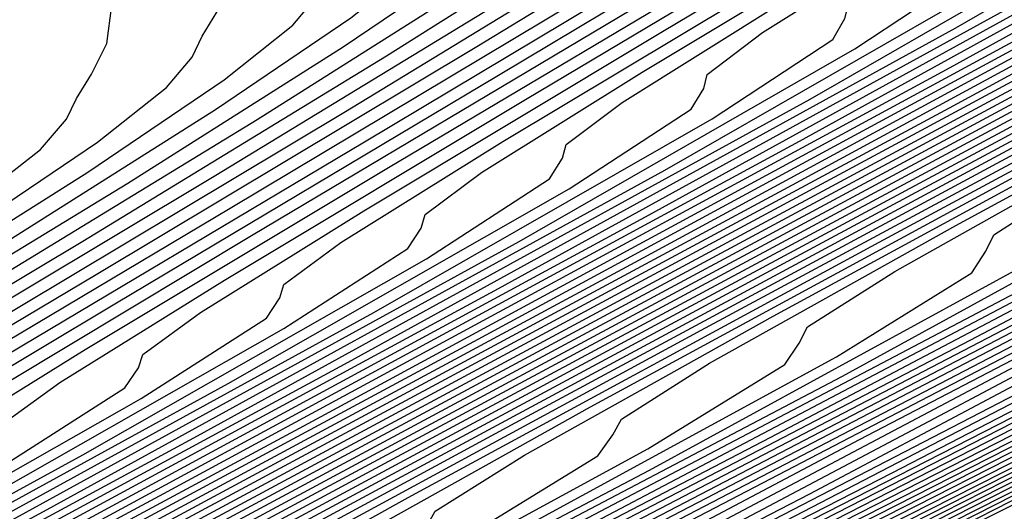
# Model space of a CAD drawing. Extents: x 3249832 to 3255657, y 13789405 to 13793316.
# Tile 486 of 656: x 3254732.31 to 3254736.03, y 13790598.88 to 13790600.74. Entities that reach past the tile are written whole.
import ezdxf

# ---------------------------------------------------------------- set-up
doc = ezdxf.new("R2010")
doc.units = 0
doc.header["$LTSCALE"] = 100
doc.header["$MEASUREMENT"] = 0
for name, color, linetype in [('GRATIO_CON', 10, 'CONTINUOUS'), ('GRATIO_ICON', 7, 'CONTINUOUS'), ('TARGETS_EAST', 7, 'CONTINUOUS')]:
    doc.layers.add(name, color=color, linetype=linetype)

# ---------------------------------------------------------------- blocks, each defined once
blk = doc.blocks.new('Gratio_032316_contours')
at = {"layer": 'GRATIO_CON', "color": 1, "linetype": 'Continuous', "flags": 128}
for points in [[(3254691.6363, 13790577.0429), (3254699.6748, 13790580.8937), (3254705.908, 13790583.8846), (3254710.2504, 13790585.9718), (3254712.9771, 13790587.2855), (3254714.5432, 13790588.0457), (3254716.1228, 13790588.834), (3254719.0698, 13790590.3223), (3254724.2982, 13790592.9624), (3254730.9614, 13790596.3272), (3254737.7729, 13790599.7696), (3254743.6357, 13790602.7387), (3254748.2126, 13790605.0675)], [(3254692.6536, 13790577.5487), (3254700.6506, 13790581.3793), (3254706.6756, 13790584.2697), (3254710.7238, 13790586.2153), (3254713.1846, 13790587.401), (3254714.5937, 13790588.0856), (3254716.0719, 13790588.8241), (3254718.8862, 13790590.2456), (3254723.8928, 13790592.7739), (3254730.3035, 13790596.0113), (3254736.9192, 13790599.355), (3254742.7064, 13790602.2861), (3254747.295, 13790604.6208)], [(3254685.2107, 13790574.0117), (3254693.671, 13790578.0546), (3254701.6264, 13790581.8648), (3254707.4431, 13790584.6548), (3254711.1972, 13790586.4588), (3254713.3921, 13790587.5165), (3254714.6442, 13790588.1255), (3254716.0209, 13790588.8142), (3254718.7026, 13790590.169), (3254723.4874, 13790592.5853), (3254729.6456, 13790595.6954), (3254736.0655, 13790598.9404), (3254741.777, 13790601.8334), (3254746.3775, 13790604.1742)], [(3254686.1555, 13790574.4828), (3254694.6884, 13790578.5604), (3254702.6022, 13790582.3504), (3254708.2106, 13790585.04), (3254711.6706, 13790586.7023), (3254713.5996, 13790587.6321), (3254714.6947, 13790588.1653), (3254715.97, 13790588.8042), (3254718.519, 13790590.0923), (3254723.082, 13790592.3968), (3254728.9877, 13790595.3795), (3254735.2118, 13790598.5259), (3254740.8477, 13790601.3808), (3254745.4599, 13790603.7275)], [(3254688.0451, 13790575.4249), (3254696.7231, 13790579.572), (3254704.5538, 13790583.3214), (3254709.7457, 13790585.8102), (3254712.6173, 13790587.189), (3254714.0145, 13790587.8622), (3254714.6772, 13790588.1834), (3254714.921, 13790588.3035), (3254714.9555, 13790588.3228), (3254715.0737, 13790588.3847), (3254715.9023, 13790588.8045), (3254718.1514, 13790589.9405), (3254722.271, 13790592.0202), (3254727.6719, 13790594.7478), (3254733.5044, 13790597.6967), (3254738.989, 13790600.4756), (3254743.6248, 13790602.8341), (3254746.9805, 13790604.5574)], [(3254688.9898, 13790575.8959), (3254697.7405, 13790580.0778), (3254705.5297, 13790583.8072), (3254710.5133, 13790586.1957), (3254713.0907, 13790587.4331), (3254714.222, 13790587.9784), (3254714.7343, 13790588.2272), (3254714.9226, 13790588.3206), (3254714.9492, 13790588.336), (3254715.0608, 13790588.3945), (3254715.8434, 13790588.791), (3254717.9677, 13790589.864), (3254721.8656, 13790591.8317), (3254727.0139, 13790594.4319), (3254732.6507, 13790597.2821), (3254738.0597, 13790600.0229), (3254742.7072, 13790602.3875), (3254746.1055, 13790604.1319)], [(3254689.9346, 13790576.367), (3254698.7579, 13790580.5836), (3254706.5055, 13790584.2927), (3254711.2809, 13790586.5807), (3254713.5641, 13790587.6764), (3254714.4295, 13790588.0938), (3254714.7913, 13790588.2703), (3254714.9242, 13790588.3372), (3254714.9428, 13790588.3489), (3254715.0479, 13790588.4041), (3254715.7845, 13790588.7774), (3254717.7841, 13790589.7874), (3254721.4602, 13790591.6432), (3254726.356, 13790594.116), (3254731.797, 13790596.8675), (3254737.1303, 13790599.5703), (3254741.7897, 13790601.9408), (3254745.2304, 13790603.7063)], [(3254690.8794, 13790576.838), (3254699.7752, 13790581.0894), (3254707.4813, 13790584.7781), (3254712.0484, 13790586.9658), (3254714.0375, 13790587.9198), (3254714.637, 13790588.2092), (3254714.8484, 13790588.3135), (3254714.9258, 13790588.3538), (3254714.9365, 13790588.3618), (3254715.0349, 13790588.4138), (3254715.7256, 13790588.7638), (3254717.6004, 13790589.7108), (3254721.0548, 13790591.4547), (3254725.6981, 13790593.8001), (3254730.9433, 13790596.4529), (3254736.201, 13790599.1177), (3254740.8721, 13790601.4941), (3254744.3553, 13790603.2808), (3254746.3031, 13790604.3029)], [(3254692.4887, 13790577.6457), (3254701.3754, 13790581.893), (3254708.9279, 13790585.5089), (3254713.1479, 13790587.5316), (3254714.7022, 13790588.2788), (3254714.9237, 13790588.3879), (3254715.009, 13790588.4331), (3254715.6077, 13790588.7367), (3254717.2331, 13790589.5577), (3254720.2439, 13790591.0777), (3254724.3823, 13790593.1684), (3254729.2359, 13790595.6237), (3254734.3423, 13790598.2124), (3254739.037, 13790600.6008), (3254742.6052, 13790602.4297), (3254744.6092, 13790603.4787), (3254745.7211, 13790604.0829)], [(3254685.5623, 13790574.3682), (3254692.9579, 13790577.8894), (3254701.6558, 13790582.0461), (3254709.0481, 13790585.5838), (3254713.1792, 13790587.561), (3254714.7014, 13790588.2896), (3254714.9188, 13790588.3948), (3254714.9975, 13790588.4372), (3254715.5498, 13790588.7195), (3254717.0499, 13790589.4795), (3254719.8386, 13790590.8887), (3254723.7244, 13790592.8524), (3254728.3822, 13790595.2091), (3254733.413, 13790597.7598), (3254738.1195, 13790600.1541), (3254741.7301, 13790602.0041), (3254743.7623, 13790603.0666), (3254744.8898, 13790603.6778)], [(3254686.1924, 13790574.6882), (3254693.4274, 13790578.1329), (3254701.9363, 13790582.1993), (3254709.1682, 13790585.6599), (3254713.2098, 13790587.5938), (3254714.6992, 13790588.3063), (3254714.9121, 13790588.4088), (3254714.9844, 13790588.4475), (3254715.4908, 13790588.7062), (3254716.8662, 13790589.403), (3254719.4332, 13790590.7003), (3254723.0664, 13790592.5365), (3254727.5286, 13790594.7946), (3254732.4837, 13790597.3072), (3254737.2019, 13790599.7074), (3254740.855, 13790601.5786), (3254742.9154, 13790602.6545), (3254744.0584, 13790603.2727), (3254745.2603, 13790603.921)], [(3254686.8224, 13790575.0082), (3254693.8968, 13790578.3764), (3254702.2169, 13790582.3524), (3254709.2883, 13790585.736), (3254713.2404, 13790587.6267), (3254714.6969, 13790588.3229), (3254714.9054, 13790588.4228), (3254714.9712, 13790588.4578), (3254715.4318, 13790588.693), (3254716.6825, 13790589.3266), (3254719.0277, 13790590.5118), (3254722.4085, 13790592.2206), (3254726.6749, 13790594.38), (3254731.5543, 13790596.8545), (3254736.2844, 13790599.2608), (3254739.9799, 13790601.153), (3254742.0685, 13790602.2424), (3254743.2271, 13790602.8675), (3254744.4453, 13790603.5235), (3254746.4302, 13790604.5655)], [(3254688.0825, 13790575.6481), (3254694.8356, 13790578.8633), (3254702.778, 13790582.6587), (3254709.5285, 13790585.8883), (3254713.3016, 13790587.6925), (3254714.6925, 13790588.3563), (3254714.8919, 13790588.4508), (3254714.9449, 13790588.4784), (3254715.3138, 13790588.6665), (3254716.3151, 13790589.1737), (3254718.2169, 13790590.1349), (3254721.0927, 13790591.5889), (3254724.9675, 13790593.5508), (3254729.6956, 13790595.9493), (3254734.4493, 13790598.3674), (3254738.2298, 13790600.3019), (3254740.3746, 13790601.4183), (3254741.5643, 13790602.0572), (3254742.8154, 13790602.7285), (3254744.8542, 13790603.7972)], [(3254688.7126, 13790575.9681), (3254695.3051, 13790579.1068), (3254703.0585, 13790582.8118), (3254709.6486, 13790585.9644), (3254713.3321, 13790587.7254), (3254714.6902, 13790588.373), (3254714.8852, 13790588.4648), (3254714.9318, 13790588.4887), (3254715.2548, 13790588.6532), (3254716.1314, 13790589.0973), (3254717.8114, 13790589.9464), (3254720.4348, 13790591.273), (3254724.1138, 13790593.1362), (3254728.7663, 13790595.4966), (3254733.5317, 13790597.9207), (3254737.3547, 13790599.8764), (3254739.5277, 13790601.0062), (3254740.733, 13790601.6521), (3254742.0005, 13790602.331), (3254744.0662, 13790603.4131), (3254746.4898, 13790604.6831)], [(3254689.3426, 13790576.2881), (3254695.7745, 13790579.3503), (3254703.3391, 13790582.965), (3254709.7687, 13790586.0406), (3254713.3627, 13790587.7583), (3254714.688, 13790588.3896), (3254714.8784, 13790588.4788), (3254714.9186, 13790588.4989), (3254715.1958, 13790588.64), (3254715.9477, 13790589.0209), (3254717.406, 13790589.758), (3254719.7768, 13790590.9571), (3254723.2601, 13790592.7216), (3254727.837, 13790595.044), (3254732.6141, 13790597.4741), (3254736.4797, 13790599.4508), (3254738.6808, 13790600.5941), (3254739.9016, 13790601.247), (3254741.1856, 13790601.9335), (3254743.2781, 13790603.029), (3254745.7336, 13790604.3149)], [(3254689.9727, 13790576.6081), (3254696.2439, 13790579.5938), (3254703.6196, 13790583.1181), (3254709.8888, 13790586.1167), (3254713.3933, 13790587.7912), (3254714.6858, 13790588.4063), (3254714.8717, 13790588.4927), (3254714.9055, 13790588.5092), (3254715.1367, 13790588.6267), (3254715.764, 13790588.9444), (3254717.0006, 13790589.5695), (3254719.1189, 13790590.6412), (3254722.4064, 13790592.307), (3254726.9076, 13790594.5914), (3254731.6966, 13790597.0274), (3254735.6046, 13790599.0253), (3254737.8339, 13790600.182), (3254739.0703, 13790600.8418), (3254740.3706, 13790601.5359), (3254742.4901, 13790602.6448), (3254744.9774, 13790603.9467)], [(3254691.2328, 13790577.248), (3254697.1828, 13790580.0808), (3254704.1807, 13790583.4244), (3254710.129, 13790586.269), (3254713.4545, 13790587.8569), (3254714.6813, 13790588.4397), (3254714.8582, 13790588.5207), (3254714.8792, 13790588.5298), (3254715.0187, 13790588.6002), (3254715.3966, 13790588.7916), (3254716.1897, 13790589.1926), (3254717.8031, 13790590.0095), (3254720.699, 13790591.4778), (3254725.0489, 13790593.6861), (3254729.8615, 13790596.1341), (3254733.8544, 13790598.1742), (3254736.14, 13790599.3578), (3254737.4076, 13790600.0316), (3254738.7408, 13790600.7409), (3254740.9141, 13790601.8765), (3254743.4649, 13790603.2103), (3254745.6215, 13790604.3595)], [(3254724.1196, 13790593.2335), (3254728.9439, 13790595.6874), (3254732.9794, 13790597.7486), (3254735.2931, 13790598.9457), (3254736.5762, 13790599.6264), (3254737.9258, 13790600.3434), (3254740.1261, 13790601.4924), (3254742.7087, 13790602.8421), (3254744.8926, 13790604.0046)], [(3254723.1903, 13790592.7809), (3254728.0264, 13790595.2407), (3254732.1043, 13790597.3231), (3254734.4462, 13790598.5336), (3254735.7448, 13790599.2213), (3254737.1109, 13790599.9459), (3254739.3381, 13790601.1082), (3254741.9525, 13790602.4739), (3254744.1637, 13790603.6497), (3254745.3795, 13790604.3396)], [(3254690.0632, 13790576.7709), (3254693.123, 13790578.2079), (3254698.591, 13790580.8113), (3254705.0221, 13790583.884), (3254710.4885, 13790586.4982), (3254713.5444, 13790587.9574), (3254714.6719, 13790588.4924), (3254714.8349, 13790588.5658), (3254714.9582, 13790588.6248), (3254715.8092, 13790589.0544), (3254718.1159, 13790590.2241), (3254722.2424, 13790592.3192), (3254727.097, 13790594.7881), (3254731.2239, 13790596.8948), (3254733.5977, 13790598.1207), (3254734.9133, 13790598.8161), (3254736.296, 13790599.5483), (3254738.55, 13790600.7241), (3254741.1963, 13790602.1057), (3254743.4348, 13790603.2948), (3254744.6662, 13790603.9913), (3254745.0955, 13790604.2901)], [(3254726.0488, 13790594.2943), (3254729.8279, 13790596.2235), (3254732.0087, 13790597.3498), (3254733.2637, 13790598.0124), (3254734.6661, 13790598.7533), (3254736.974, 13790599.9558), (3254739.6839, 13790601.3694), (3254741.9769, 13790602.585), (3254743.2398, 13790603.2949), (3254743.6817, 13790603.5966), (3254743.7175, 13790603.689), (3254743.7354, 13790603.7605), (3254744.0182, 13790603.959), (3254744.8221, 13790604.4219)], [(3254725.5247, 13790594.0474), (3254729.1299, 13790595.8879), (3254731.2143, 13790596.9644), (3254732.4389, 13790597.6106), (3254733.8512, 13790598.3558), (3254736.186, 13790599.5716), (3254738.9277, 13790601.0012), (3254741.248, 13790602.23), (3254742.5266, 13790602.9467), (3254742.9749, 13790603.2499), (3254743.0122, 13790603.3413), (3254743.0312, 13790603.4119), (3254743.3179, 13790603.6114), (3254744.1316, 13790604.0787), (3254745.6476, 13790604.909)], [(3254725.0006, 13790593.8006), (3254728.4319, 13790595.5522), (3254730.4198, 13790596.5789), (3254731.6141, 13790597.2088), (3254733.0362, 13790597.9583), (3254735.398, 13790599.1875), (3254738.1715, 13790600.633), (3254740.5191, 13790601.8751), (3254741.8134, 13790602.5984), (3254742.268, 13790602.9031), (3254742.3069, 13790602.9935), (3254742.327, 13790603.0633), (3254742.6177, 13790603.2637), (3254743.4411, 13790603.7356), (3254744.9748, 13790604.5749)], [(3254724.4765, 13790593.5537), (3254727.7338, 13790595.2166), (3254729.6254, 13790596.1934), (3254730.7893, 13790596.807), (3254732.2213, 13790597.5607), (3254734.6099, 13790598.8034), (3254737.4153, 13790600.2648), (3254739.7902, 13790601.5202), (3254741.1002, 13790602.2502), (3254741.5612, 13790602.5564), (3254741.6016, 13790602.6458), (3254741.6228, 13790602.7147), (3254741.9174, 13790602.9161), (3254742.7506, 13790603.3925), (3254744.302, 13790604.2409), (3254746.4073, 13790605.3777)], [(3254726.3378, 13790594.5453), (3254728.0364, 13790595.4225), (3254729.1397, 13790596.0034), (3254730.5914, 13790596.7657), (3254733.0339, 13790598.0351), (3254735.9029, 13790599.5284), (3254738.3324, 13790600.8104), (3254739.6738, 13790601.5537), (3254740.1474, 13790601.863), (3254740.191, 13790601.9504), (3254740.2145, 13790602.0175), (3254740.5169, 13790602.2209), (3254741.3696, 13790602.7062), (3254742.9564, 13790603.5729), (3254745.1093, 13790604.735)], [(3254725.6398, 13790594.2097), (3254727.242, 13790595.0371), (3254728.3149, 13790595.6016), (3254729.7765, 13790596.3682), (3254732.2459, 13790597.6509), (3254735.1467, 13790599.1602), (3254737.6035, 13790600.4555), (3254738.9606, 13790601.2055), (3254739.4406, 13790601.5162), (3254739.4857, 13790601.6027), (3254739.5103, 13790601.6689), (3254739.8166, 13790601.8732), (3254740.6791, 13790602.3631), (3254742.2835, 13790603.2388), (3254744.4603, 13790604.4136), (3254746.951, 13790605.7536)], [(3254726.4475, 13790594.6516), (3254727.4901, 13790595.1998), (3254728.9615, 13790595.9707), (3254731.4579, 13790597.2668), (3254734.3904, 13790598.792), (3254736.8745, 13790600.1006), (3254738.2473, 13790600.8573), (3254738.7337, 13790601.1695), (3254738.7804, 13790601.255), (3254738.8061, 13790601.3203), (3254739.1163, 13790601.5256), (3254739.9886, 13790602.0199), (3254741.6107, 13790602.9048), (3254743.8113, 13790604.0922), (3254746.3292, 13790605.4468)], [(3254726.6653, 13790594.798), (3254728.1466, 13790595.5731), (3254730.6698, 13790596.8826), (3254733.6342, 13790598.4238), (3254736.1456, 13790599.7456), (3254737.5341, 13790600.5091), (3254738.0268, 13790600.8228), (3254738.0751, 13790600.9073), (3254738.1019, 13790600.9716), (3254738.4161, 13790601.178), (3254739.2981, 13790601.6768), (3254740.9379, 13790602.5708), (3254743.1622, 13790603.7708), (3254745.7073, 13790605.14)], [(3254726.5167, 13790594.7781), (3254729.0938, 13790596.1143), (3254732.1218, 13790597.6874), (3254734.6878, 13790599.0358), (3254736.1077, 13790599.8126), (3254736.6131, 13790600.1293), (3254736.6645, 13790600.2119), (3254736.6935, 13790600.2744), (3254737.0155, 13790600.4827), (3254737.9171, 13790600.9906), (3254739.5923, 13790601.9027), (3254741.8642, 13790603.128), (3254744.4636, 13790604.5264), (3254747.1108, 13790605.9534)], [(3254725.7018, 13790594.3806), (3254728.3058, 13790595.7302), (3254731.3656, 13790597.3192), (3254733.9589, 13790598.6809), (3254735.3945, 13790599.4644), (3254735.9062, 13790599.7826), (3254735.9592, 13790599.8642), (3254735.9893, 13790599.9258), (3254736.3152, 13790600.1351), (3254737.2266, 13790600.6474), (3254738.9195, 13790601.5687), (3254741.2152, 13790602.8067), (3254743.8418, 13790604.2196), (3254746.5167, 13790605.6615)], [(3254724.8869, 13790593.9831), (3254727.5178, 13790595.346), (3254730.6094, 13790596.951), (3254733.23, 13790598.326), (3254734.6813, 13790599.1162), (3254735.1994, 13790599.4358), (3254735.2539, 13790599.5165), (3254735.2851, 13790599.5772), (3254735.615, 13790599.7875), (3254736.5361, 13790600.3043), (3254738.2467, 13790601.2347), (3254740.5662, 13790602.4853), (3254743.2199, 13790603.9128), (3254745.9225, 13790605.3696)], [(3254726.7297, 13790594.9619), (3254729.8532, 13790596.5828), (3254732.5011, 13790597.9711), (3254733.9681, 13790598.7679), (3254734.4925, 13790599.0891), (3254734.5486, 13790599.1688), (3254734.5809, 13790599.2286), (3254734.9147, 13790599.4398), (3254735.8456, 13790599.9612), (3254737.5738, 13790600.9006), (3254739.9172, 13790602.1639), (3254742.5981, 13790603.606), (3254745.3284, 13790605.0776)], [(3254725.1537, 13790594.1936), (3254728.3408, 13790595.8464), (3254731.0432, 13790597.2612), (3254732.5416, 13790598.0715), (3254733.0788, 13790598.3956), (3254733.138, 13790598.4734), (3254733.1725, 13790598.5314), (3254733.5142, 13790598.7446), (3254734.4647, 13790599.2749), (3254736.2282, 13790600.2326), (3254738.6192, 13790601.5211), (3254741.3544, 13790602.9924), (3254744.14, 13790604.4938), (3254746.6389, 13790605.8542)], [(3254724.3657, 13790593.8095), (3254727.5846, 13790595.4782), (3254730.3143, 13790596.9063), (3254731.8284, 13790597.7233), (3254732.3719, 13790598.0489), (3254732.4327, 13790598.1257), (3254732.4683, 13790598.1828), (3254732.8139, 13790598.397), (3254733.7742, 13790598.9318), (3254735.5554, 13790599.8985), (3254737.9702, 13790601.1997), (3254740.7326, 13790602.6856), (3254743.5459, 13790604.2018), (3254746.0696, 13790605.5755)], [(3254726.8284, 13790595.11), (3254729.5854, 13790596.5514), (3254731.1152, 13790597.375), (3254731.6651, 13790597.7022), (3254731.7274, 13790597.7779), (3254731.7641, 13790597.8342), (3254732.1136, 13790598.0493), (3254733.0837, 13790598.5886), (3254734.8826, 13790599.5645), (3254737.3212, 13790600.8783), (3254740.1107, 13790602.3788), (3254742.9517, 13790603.9099), (3254745.5004, 13790605.2968)], [(3254726.0722, 13790594.7418), (3254728.8565, 13790596.1965), (3254730.402, 13790597.0268), (3254730.9582, 13790597.3554), (3254731.0222, 13790597.4302), (3254731.0599, 13790597.4856), (3254731.4133, 13790597.7017), (3254732.3932, 13790598.2455), (3254734.2098, 13790599.2305), (3254736.6721, 13790600.557), (3254739.4889, 13790602.072), (3254742.3576, 13790603.618), (3254744.9312, 13790605.0181)], [(3254724.5597, 13790594.0055), (3254727.3987, 13790595.4866), (3254728.9756, 13790596.3303), (3254729.5445, 13790596.662), (3254729.6116, 13790596.7348), (3254729.6515, 13790596.7883), (3254730.0128, 13790597.0065), (3254731.0122, 13790597.5592), (3254732.8641, 13790598.5624), (3254735.3741, 13790599.9142), (3254738.2452, 13790601.4584), (3254741.1692, 13790603.0341), (3254743.7928, 13790604.4607), (3254745.7514, 13790605.5527)], [(3254726.6698, 13790595.1317), (3254728.2624, 13790595.9821), (3254728.8376, 13790596.3152), (3254728.9063, 13790596.3871), (3254728.9473, 13790596.4397), (3254729.3125, 13790596.6588), (3254730.3217, 13790597.2161), (3254732.1913, 13790598.2284), (3254734.7251, 13790599.5928), (3254737.6234, 13790601.1516), (3254740.5751, 13790602.7422), (3254743.2236, 13790604.1819), (3254745.201, 13790605.2835)], [(3254725.9781, 13790594.796), (3254727.5602, 13790595.6396), (3254728.1321, 13790595.9692), (3254728.201, 13790596.0394), (3254728.2432, 13790596.0911), (3254728.6123, 13790596.3112), (3254729.6312, 13790596.873), (3254731.5185, 13790597.8944), (3254734.0761, 13790599.2714), (3254737.0015, 13790600.8448), (3254739.9809, 13790602.4502), (3254742.6544, 13790603.9032), (3254744.6507, 13790605.0144), (3254745.719, 13790605.6546)], [(3254726.8879, 13790595.3125), (3254727.4304, 13790595.6251), (3254727.4957, 13790595.6917), (3254727.539, 13790595.7425), (3254727.912, 13790595.9636), (3254728.9407, 13790596.5299), (3254730.8457, 13790597.5603), (3254733.4271, 13790598.95), (3254736.3797, 13790600.538), (3254739.3867, 13790602.1583), (3254742.0852, 13790603.6245), (3254744.1004, 13790604.7453), (3254745.1792, 13790605.3901)], [(3254726.5114, 13790595.2683), (3254727.5597, 13790595.8436), (3254729.5001, 13790596.8923), (3254732.1291, 13790598.3073), (3254735.136, 13790599.9244), (3254738.1984, 13790601.5744), (3254740.9468, 13790603.0671), (3254742.9997, 13790604.207), (3254744.0997, 13790604.8611), (3254744.4835, 13790605.1454), (3254744.5116, 13790605.2382), (3254744.5122, 13790605.3046), (3254744.6836, 13790605.4556), (3254745.1918, 13790605.789)], [(3254726.8692, 13790595.5005), (3254728.8273, 13790596.5582), (3254731.4801, 13790597.9859), (3254734.5142, 13790599.6176), (3254737.6043, 13790601.2825), (3254740.3776, 13790602.7884), (3254742.4494, 13790603.9379), (3254743.5599, 13790604.5966), (3254743.948, 13790604.8818), (3254743.9772, 13790604.9739), (3254743.9785, 13790605.0395), (3254744.152, 13790605.1909), (3254744.6652, 13790605.5266), (3254745.6126, 13790606.1037)], [(3254726.1787, 13790595.1573), (3254728.1544, 13790596.2242), (3254730.8311, 13790597.6645), (3254733.8923, 13790599.3108), (3254737.0101, 13790600.9906), (3254739.8083, 13790602.5097), (3254741.8991, 13790603.6688), (3254743.0202, 13790604.3321), (3254743.4125, 13790604.6182), (3254743.4428, 13790604.7095), (3254743.4448, 13790604.7744), (3254743.6204, 13790604.9262), (3254744.1386, 13790605.2643), (3254745.0947, 13790605.8461)], [(3254725.4882, 13790594.8142), (3254727.4816, 13790595.8902), (3254730.1821, 13790597.3431), (3254733.2705, 13790599.004), (3254736.4159, 13790600.6987), (3254739.2391, 13790602.231), (3254741.3488, 13790603.3996), (3254742.4804, 13790604.0675), (3254742.877, 13790604.3547), (3254742.9084, 13790604.4452), (3254742.9111, 13790604.5093), (3254743.0888, 13790604.6615), (3254743.612, 13790605.0019), (3254744.5768, 13790605.5886), (3254745.7826, 13790606.31)], [(3254726.136, 13790595.2221), (3254728.884, 13790596.7003), (3254732.0268, 13790598.3905), (3254735.2276, 13790600.1148), (3254738.1007, 13790601.6735), (3254740.2481, 13790602.8614), (3254741.4009, 13790603.5385), (3254741.806, 13790603.8275), (3254741.8396, 13790603.9165), (3254741.8437, 13790603.9792), (3254742.0257, 13790604.132), (3254742.5588, 13790604.4772), (3254743.541, 13790605.0735), (3254744.7681, 13790605.8073)], [(3254725.4632, 13790594.8881), (3254728.235, 13790596.3789), (3254731.405, 13790598.0837), (3254734.6335, 13790599.8229), (3254737.5315, 13790601.3948), (3254739.6978, 13790602.5923), (3254740.8611, 13790603.274), (3254741.2705, 13790603.5639), (3254741.3051, 13790603.6521), (3254741.31, 13790603.7141), (3254741.4941, 13790603.8673), (3254742.0322, 13790604.2148), (3254743.023, 13790604.816), (3254744.2609, 13790605.556), (3254745.4639, 13790606.2766)], [(3254724.7904, 13790594.5541), (3254727.586, 13790596.0576), (3254730.7831, 13790597.7769), (3254734.0393, 13790599.5309), (3254736.9623, 13790601.1161), (3254739.1475, 13790602.3231), (3254740.3214, 13790603.0095), (3254740.735, 13790603.3004), (3254740.7707, 13790603.3878), (3254740.7763, 13790603.449), (3254740.9625, 13790603.6026), (3254741.5056, 13790603.9525), (3254742.5051, 13790604.5584), (3254743.7537, 13790605.3047), (3254744.967, 13790606.0314)], [(3254726.937, 13790595.7362), (3254730.1613, 13790597.4701), (3254733.4451, 13790599.239), (3254736.3931, 13790600.8374), (3254738.5972, 13790602.054), (3254739.7816, 13790602.745), (3254740.1996, 13790603.0368), (3254740.2363, 13790603.1234), (3254740.2426, 13790603.1839), (3254740.4309, 13790603.3379), (3254740.979, 13790603.6901), (3254741.9872, 13790604.3009), (3254743.2464, 13790605.0534), (3254744.4701, 13790605.7863), (3254745.4248, 13790606.3694)], [(3254725.639, 13790595.0934), (3254728.9176, 13790596.8565), (3254732.2568, 13790598.6551), (3254735.2547, 13790600.28), (3254737.4965, 13790601.5157), (3254738.7021, 13790602.216), (3254739.1286, 13790602.5096), (3254739.1675, 13790602.5947), (3254739.1753, 13790602.6537), (3254739.3678, 13790602.8085), (3254739.9258, 13790603.1654), (3254740.9514, 13790603.7858), (3254742.2319, 13790604.5507), (3254743.4762, 13790605.2959), (3254744.4471, 13790605.8888), (3254745.1243, 13790606.3232)], [(3254724.99, 13790594.772), (3254728.2958, 13790596.5497), (3254731.6627, 13790598.3632), (3254734.6855, 13790600.0013), (3254736.9462, 13790601.2466), (3254738.1623, 13790601.9514), (3254738.5931, 13790602.2461), (3254738.6331, 13790602.3303), (3254738.6416, 13790602.3886), (3254738.8362, 13790602.5437), (3254739.3992, 13790602.903), (3254740.4335, 13790603.5283), (3254741.7247, 13790604.2994), (3254742.9793, 13790605.0508), (3254743.9582, 13790605.6485), (3254744.6412, 13790606.0863), (3254745.0626, 13790606.3893)], [(3254724.341, 13790594.4506), (3254727.6739, 13790596.2429), (3254731.0685, 13790598.0713), (3254734.1162, 13790599.7226), (3254736.3959, 13790600.9775), (3254737.6226, 13790601.6869), (3254738.0576, 13790601.9825), (3254738.0987, 13790602.066), (3254738.1079, 13790602.1235), (3254738.3046, 13790602.279), (3254738.8726, 13790602.6406), (3254739.9155, 13790603.2707), (3254741.2175, 13790604.0481), (3254742.4824, 13790604.8056), (3254743.4694, 13790605.4082), (3254744.1581, 13790605.8493), (3254744.5832, 13790606.1542), (3254744.7888, 13790606.3504)], [(3254727.0521, 13790595.9361), (3254730.4743, 13790597.7793), (3254733.547, 13790599.4439), (3254735.8456, 13790600.7084), (3254737.0828, 13790601.4224), (3254737.5221, 13790601.7189), (3254737.5642, 13790601.8016), (3254737.5742, 13790601.8585), (3254737.773, 13790602.0143), (3254738.346, 13790602.3783)], [(3254725.8084, 13790595.3225), (3254729.286, 13790597.1955), (3254732.4086, 13790598.8864), (3254734.7449, 13790600.1701), (3254736.0033, 13790600.8934), (3254736.4511, 13790601.1918), (3254736.4954, 13790601.2729), (3254736.5068, 13790601.3283), (3254736.7099, 13790601.4849), (3254737.2928, 13790601.8536), (3254738.3618, 13790602.4981)], [(3254725.1866, 13790595.0157), (3254728.6918, 13790596.9035), (3254731.8394, 13790598.6077), (3254734.1946, 13790599.901), (3254735.4635, 13790600.6289), (3254735.9156, 13790600.9282), (3254735.961, 13790601.0086), (3254735.9731, 13790601.0632), (3254736.1783, 13790601.2202), (3254736.7662, 13790601.5912), (3254737.8439, 13790602.2406), (3254739.1885, 13790603.0428)], [(3254724.6294, 13790594.7436), (3254728.1169, 13790596.6219), (3254731.2726, 13790598.3303), (3254733.6443, 13790599.6319), (3254734.9238, 13790600.3644), (3254735.3801, 13790600.6646), (3254735.4266, 13790600.7442), (3254735.4394, 13790600.7981), (3254735.6467, 13790600.9555), (3254736.2396, 13790601.3288), (3254737.326, 13790601.983), (3254738.6813, 13790602.7915)], [(3254724.1231, 13790594.4989), (3254727.5569, 13790596.3484), (3254730.7077, 13790598.0539), (3254733.0939, 13790599.3627), (3254734.384, 13790600.0999), (3254734.8446, 13790600.4011), (3254734.8922, 13790600.4798), (3254734.9057, 13790600.533), (3254735.1151, 13790600.6907), (3254735.713, 13790601.0665), (3254736.808, 13790601.7255), (3254738.174, 13790602.5402)], [(3254726.4371, 13790595.8013), (3254729.5778, 13790597.5011), (3254731.9933, 13790598.8245), (3254733.3045, 13790599.5708), (3254733.7736, 13790599.8739), (3254733.8233, 13790599.9511), (3254733.8383, 13790600.0028), (3254734.052, 13790600.1613), (3254734.6598, 13790600.5418), (3254735.7722, 13790601.2104), (3254737.1595, 13790602.0375), (3254738.507, 13790602.8443)], [(3254725.8771, 13790595.5277), (3254729.0129, 13790597.2246), (3254731.443, 13790598.5553), (3254732.7647, 13790599.3063), (3254733.2382, 13790599.6103), (3254733.2889, 13790599.6868), (3254733.3046, 13790599.7378), (3254733.5204, 13790599.8966), (3254734.1332, 13790600.2794), (3254735.2543, 13790600.9529), (3254736.6523, 13790601.7862), (3254738.01, 13790602.5991), (3254739.0695, 13790603.2456)], [(3254725.3172, 13790595.2542), (3254728.4479, 13790596.9482), (3254730.8927, 13790598.2862), (3254732.225, 13790599.0418), (3254732.7027, 13790599.3468), (3254732.7545, 13790599.4224), (3254732.7709, 13790599.4727), (3254732.9888, 13790599.6319), (3254733.6066, 13790600.017), (3254734.7364, 13790600.6953), (3254736.1451, 13790601.5349), (3254737.5131, 13790602.3539), (3254738.5807, 13790603.0053)], [(3254724.7573, 13790594.9806), (3254727.883, 13790596.6718), (3254730.3423, 13790598.0171), (3254731.6852, 13790598.7773), (3254732.1672, 13790599.0832), (3254732.2201, 13790599.1581), (3254732.2372, 13790599.2076), (3254732.4572, 13790599.3672), (3254733.08, 13790599.7547), (3254734.2185, 13790600.4378), (3254735.6378, 13790601.2835), (3254737.0162, 13790602.1087), (3254738.0918, 13790602.765)], [(3254726.7531, 13790596.119), (3254729.2417, 13790597.4788), (3254730.6057, 13790598.2483), (3254731.0962, 13790598.5561), (3254731.1513, 13790598.6294), (3254731.1699, 13790598.6774), (3254731.3941, 13790598.8377), (3254732.0268, 13790599.2299), (3254733.1826, 13790599.9227), (3254734.6233, 13790600.7809), (3254736.0223, 13790601.6184), (3254737.1141, 13790602.2844), (3254737.8772, 13790602.7691), (3254738.3515, 13790603.0978)], [(3254726.1882, 13790595.8426), (3254728.6914, 13790597.2097), (3254730.0659, 13790597.9838), (3254730.5607, 13790598.2925), (3254730.6169, 13790598.365), (3254730.6362, 13790598.4123), (3254730.8625, 13790598.573), (3254731.5002, 13790598.9676), (3254732.6647, 13790599.6652), (3254734.1161, 13790600.5296), (3254735.5254, 13790601.3732), (3254736.6252, 13790602.0441), (3254737.3941, 13790602.5322), (3254737.8721, 13790602.8627), (3254738.109, 13790603.065)], [(3254732.1468, 13790599.4076), (3254733.6089, 13790600.2782), (3254735.0285, 13790601.1281), (3254736.1363, 13790601.8039)], [(3254731.6289, 13790599.1501), (3254733.1016, 13790600.0269), (3254734.5315, 13790600.8829), (3254735.6475, 13790601.5636), (3254736.4278, 13790602.0583)], [(3254732.0871, 13790599.5243), (3254733.5377, 13790600.3926), (3254734.6697, 13790601.083), (3254735.4615, 13790601.5844), (3254735.9547, 13790601.9223), (3254736.2006, 13790602.1264), (3254736.2894, 13790602.2437), (3254736.3213, 13790602.3259), (3254736.3729, 13790602.4164), (3254736.4277, 13790602.5277), (3254736.4457, 13790602.6641), (3254736.3998, 13790602.8253), (3254736.314, 13790602.9908), (3254736.225, 13790603.1356), (3254736.1366, 13790603.2308), (3254735.9213, 13790603.2324), (3254735.4187, 13790603.0928), (3254734.5449, 13790602.7932), (3254733.5225, 13790602.4294), (3254732.6503, 13790602.1265), (3254732.1403, 13790601.9718)], [(3254731.5799, 13790599.273), (3254733.0408, 13790600.1474), (3254734.1809, 13790600.8427), (3254734.9784, 13790601.3475), (3254735.4753, 13790601.6872), (3254735.7234, 13790601.8917), (3254735.8135, 13790602.0087), (3254735.8461, 13790602.0904), (3254735.8984, 13790602.181), (3254735.9536, 13790602.2929), (3254735.9718, 13790602.4303), (3254735.9256, 13790602.5925), (3254735.8393, 13790602.759), (3254735.7499, 13790602.9043), (3254735.6613, 13790602.9992), (3254735.4451, 13790602.9996), (3254734.9394, 13790602.8581), (3254734.0597, 13790602.5557), (3254733.0302, 13790602.1889), (3254732.1522, 13790601.8833)], [(3254731.0727, 13790599.0216), (3254732.5438, 13790599.9022), (3254733.692, 13790600.6024), (3254734.4952, 13790601.1105), (3254734.9959, 13790601.4521), (3254735.2463, 13790601.657), (3254735.3376, 13790601.7737), (3254735.3709, 13790601.855), (3254735.4238, 13790601.9457), (3254735.4796, 13790602.0581), (3254735.4979, 13790602.1964), (3254735.4514, 13790602.3598), (3254735.3645, 13790602.5273), (3254735.2748, 13790602.673), (3254735.1861, 13790602.7676), (3254734.9689, 13790602.7668), (3254734.4601, 13790602.6233), (3254733.5746, 13790602.3182), (3254732.538, 13790601.9485), (3254731.654, 13790601.64)], [(3254732.0469, 13790599.6571), (3254733.2031, 13790600.3621), (3254734.0121, 13790600.8736), (3254734.5166, 13790601.217), (3254734.7692, 13790601.4224), (3254734.8617, 13790601.5386), (3254734.8957, 13790601.6195), (3254734.9493, 13790601.7103), (3254735.0055, 13790601.8233), (3254735.0239, 13790601.9626), (3254734.9771, 13790602.127), (3254734.8898, 13790602.2955), (3254734.7997, 13790602.4417), (3254734.7109, 13790602.5359), (3254734.4927, 13790602.5341), (3254733.9809, 13790602.3885), (3254733.0894, 13790602.0807), (3254732.0458, 13790601.708)], [(3254732.2254, 13790599.8815), (3254733.0458, 13790600.3997), (3254733.5579, 13790600.7468), (3254733.8149, 13790600.953), (3254733.9099, 13790601.0686), (3254733.9453, 13790601.1486), (3254734.0002, 13790601.2395), (3254734.0574, 13790601.3537), (3254734.0761, 13790601.4948), (3254734.0287, 13790601.6615), (3254733.9403, 13790601.8319), (3254733.8495, 13790601.9791), (3254733.7604, 13790602.0727), (3254733.5403, 13790602.0685), (3254733.0223, 13790601.9189), (3254732.119, 13790601.6057)], [(3254731.7365, 13790599.6412), (3254732.5627, 13790600.1628), (3254733.0785, 13790600.5117), (3254733.3378, 13790600.7184), (3254733.4339, 13790600.8336), (3254733.4702, 13790600.9131), (3254733.5256, 13790601.0041), (3254733.5833, 13790601.1189), (3254733.6022, 13790601.261), (3254733.5544, 13790601.4288), (3254733.4656, 13790601.6002), (3254733.3744, 13790601.7478), (3254733.2852, 13790601.8411), (3254733.0642, 13790601.8357), (3254732.5431, 13790601.6841), (3254731.6338, 13790601.3682)], [(3254732.0795, 13790599.9259), (3254732.5991, 13790600.2766), (3254732.8607, 13790600.4837), (3254732.958, 13790600.5985), (3254732.995, 13790600.6777), (3254733.0511, 13790600.7688), (3254733.1093, 13790600.8841), (3254733.1283, 13790601.0271), (3254733.0802, 13790601.196), (3254732.9908, 13790601.3684), (3254732.8993, 13790601.5165), (3254732.8099, 13790601.6094), (3254732.588, 13790601.6029), (3254732.0638, 13790601.4494)], [(3254732.1198, 13790600.0415), (3254732.3836, 13790600.249), (3254732.4821, 13790600.3635), (3254732.5198, 13790600.4422), (3254732.5765, 13790600.5334), (3254732.6352, 13790600.6493), (3254732.6543, 13790600.7933), (3254732.606, 13790600.9633), (3254732.5161, 13790601.1366), (3254732.4242, 13790601.2852), (3254732.3347, 13790601.3778), (3254732.1118, 13790601.3701)]]:
    blk.add_lwpolyline(points, dxfattribs=at)
at = {"layer": 'GRATIO_ICON', "color": 7, "linetype": 'Continuous', "flags": 128}
for points in [[(3254687.1003, 13790574.9538), (3254695.7057, 13790579.0662), (3254703.578, 13790582.8359), (3254708.9782, 13790585.4251), (3254712.1439, 13790586.9455), (3254713.807, 13790587.7466), (3254714.6201, 13790588.1401), (3254714.9194, 13790588.2867), (3254714.9619, 13790588.3098), (3254715.0867, 13790588.3751), (3254715.9613, 13790588.8181), (3254718.335, 13790590.0171), (3254722.6765, 13790592.2087), (3254728.3298, 13790595.0637), (3254734.3581, 13790598.1113), (3254739.9184, 13790600.9282), (3254744.5424, 13790603.2808), (3254747.8556, 13790604.983)], [(3254691.8242, 13790577.3091), (3254700.7926, 13790581.5952), (3254708.4571, 13790585.2636), (3254712.8159, 13790587.3508), (3254714.5108, 13790588.1631), (3254714.8444, 13790588.3246), (3254714.9055, 13790588.3566), (3254714.9274, 13790588.3704), (3254714.9301, 13790588.3748), (3254715.022, 13790588.4234), (3254715.6667, 13790588.7503), (3254717.4167, 13790589.6343), (3254720.6493, 13790591.2662), (3254725.0402, 13790593.4842), (3254730.0896, 13790596.0383), (3254735.2717, 13790598.665), (3254739.9546, 13790601.0474), (3254743.4802, 13790602.8552), (3254745.4562, 13790603.8908)], [(3254687.4525, 13790575.3281), (3254694.3662, 13790578.6198), (3254702.4974, 13790582.5055), (3254709.4084, 13790585.8122), (3254713.271, 13790587.6596), (3254714.6947, 13790588.3396), (3254714.8986, 13790588.4368), (3254714.9581, 13790588.4681), (3254715.3728, 13790588.6797), (3254716.4988, 13790589.2502), (3254718.6223, 13790590.3233), (3254721.7506, 13790591.9048), (3254725.8212, 13790593.9654), (3254730.625, 13790596.4019), (3254735.3668, 13790598.8141), (3254739.1049, 13790600.7275), (3254741.2215, 13790601.8303), (3254742.3957, 13790602.4624), (3254743.6304, 13790603.126), (3254745.6422, 13790604.1814)], [(3254690.6028, 13790576.928), (3254696.7133, 13790579.8373), (3254703.9002, 13790583.2712), (3254710.0089, 13790586.1928), (3254713.4239, 13790587.8241), (3254714.6835, 13790588.423), (3254714.865, 13790588.5067), (3254714.8923, 13790588.5195), (3254715.0777, 13790588.6135), (3254715.5803, 13790588.868), (3254716.5951, 13790589.381), (3254718.461, 13790590.3253), (3254721.5527, 13790591.8924), (3254725.9783, 13790594.1388), (3254730.779, 13790596.5807), (3254734.7295, 13790598.5997), (3254736.9869, 13790599.7699), (3254738.2389, 13790600.4367), (3254739.5557, 13790601.1384), (3254741.7021, 13790602.2607), (3254744.2212, 13790603.5785), (3254746.3504, 13790604.7145)], [(3254726.573, 13790594.5409), (3254730.5259, 13790596.559), (3254732.8032, 13790597.7352), (3254734.0885, 13790598.4142), (3254735.481, 13790599.1508), (3254737.762, 13790600.3399), (3254740.4401, 13790601.7375), (3254742.7058, 13790602.9399), (3254743.953, 13790603.6431), (3254744.3886, 13790603.9433), (3254744.4228, 13790604.0367), (3254744.4396, 13790604.1091), (3254744.7185, 13790604.3066), (3254745.5126, 13790604.765)], [(3254727.0358, 13790594.881), (3254728.8309, 13790595.808), (3254729.9645, 13790596.4052), (3254731.4063, 13790597.1632), (3254733.8219, 13790598.4192), (3254736.6591, 13790599.8966), (3254739.0613, 13790601.1653), (3254740.387, 13790601.902), (3254740.8543, 13790602.2097), (3254740.8963, 13790602.2981), (3254740.9186, 13790602.3661), (3254741.2171, 13790602.5685), (3254742.0601, 13790603.0493), (3254743.6292, 13790603.9069), (3254745.7583, 13790605.0564)], [(3254725.8405, 13790594.3962), (3254727.3317, 13790595.1756), (3254729.8818, 13790596.4985), (3254732.878, 13790598.0556), (3254735.4167, 13790599.3907), (3254736.8209, 13790600.1608), (3254737.32, 13790600.476), (3254737.3698, 13790600.5596), (3254737.3977, 13790600.623), (3254737.7158, 13790600.8304), (3254738.6076, 13790601.3337), (3254740.2651, 13790602.2367), (3254742.5132, 13790603.4494), (3254745.0855, 13790604.8332)], [(3254725.9417, 13790594.5778), (3254729.097, 13790596.2146), (3254731.7722, 13790597.6161), (3254733.2549, 13790598.4197), (3254733.7856, 13790598.7424), (3254733.8433, 13790598.8211), (3254733.8767, 13790598.88), (3254734.2144, 13790599.0922), (3254735.1551, 13790599.618), (3254736.901, 13790600.5666), (3254739.2682, 13790601.8425), (3254741.9763, 13790603.2992), (3254744.7342, 13790604.7857)], [(3254725.316, 13790594.3737), (3254728.1276, 13790595.8416), (3254729.6888, 13790596.6786), (3254730.2513, 13790597.0087), (3254730.3169, 13790597.0825), (3254730.3557, 13790597.137), (3254730.7131, 13790597.3541), (3254731.7027, 13790597.9024), (3254733.537, 13790598.8964), (3254736.0231, 13790600.2356), (3254738.8671, 13790601.7652), (3254741.7634, 13790603.326), (3254744.362, 13790604.7394), (3254746.3017, 13790605.8218)], [(3254726.8348, 13790595.3939), (3254727.2117, 13790595.616), (3254728.2502, 13790596.1867), (3254730.1729, 13790597.2263), (3254732.7781, 13790598.6286), (3254735.7579, 13790600.2312), (3254738.7926, 13790601.8664), (3254741.516, 13790603.3458), (3254743.5501, 13790604.4761), (3254744.6395, 13790605.1256), (3254745.019, 13790605.4089)], [(3254726.8088, 13790595.5561), (3254729.533, 13790597.0217), (3254732.6487, 13790598.6972), (3254735.8218, 13790600.4067), (3254738.6699, 13790601.9523), (3254740.7985, 13790603.1305), (3254741.9407, 13790603.803), (3254742.3415, 13790604.0911), (3254742.374, 13790604.1808), (3254742.3774, 13790604.2442), (3254742.5572, 13790604.3968), (3254743.0854, 13790604.7395), (3254744.0589, 13790605.3311), (3254745.2754, 13790606.0587)], [(3254726.288, 13790595.4148), (3254729.5395, 13790597.1633), (3254732.851, 13790598.9471), (3254735.8239, 13790600.5587), (3254738.0468, 13790601.7849), (3254739.2419, 13790602.4805), (3254739.6641, 13790602.7732), (3254739.7019, 13790602.859), (3254739.7089, 13790602.9188), (3254739.8993, 13790603.0732), (3254740.4524, 13790603.4277), (3254741.4693, 13790604.0434), (3254742.7392, 13790604.8021), (3254743.9731, 13790605.5411), (3254744.936, 13790606.1291)], [(3254726.4303, 13790595.6293), (3254729.8802, 13790597.4874), (3254732.9778, 13790599.1651), (3254735.2952, 13790600.4392), (3254736.5431, 13790601.1579), (3254736.9866, 13790601.4554), (3254737.0298, 13790601.5373), (3254737.0405, 13790601.5934), (3254737.2414, 13790601.7496), (3254737.8194, 13790602.1159), (3254738.8797, 13790602.7557)], [(3254726.997, 13790596.0748), (3254730.1427, 13790597.7775), (3254732.5436, 13790599.0936), (3254733.8443, 13790599.8353), (3254734.3091, 13790600.1375), (3254734.3578, 13790600.2155), (3254734.372, 13790600.2679), (3254734.5835, 13790600.426), (3254735.1864, 13790600.8041), (3254736.2901, 13790601.468), (3254737.6668, 13790602.2888), (3254739.0039, 13790603.0894)], [(3254724.1973, 13790594.7071), (3254727.3181, 13790596.3954), (3254729.792, 13790597.748), (3254731.1455, 13790598.5128), (3254731.6317, 13790598.8196), (3254731.6857, 13790598.8937), (3254731.7036, 13790598.9425), (3254731.9256, 13790599.1024), (3254732.5534, 13790599.4923), (3254733.7006, 13790600.1802), (3254735.1306, 13790601.0322), (3254736.5193, 13790601.8636), (3254737.6029, 13790602.5247), (3254738.3604, 13790603.0061)], [(3254731.111, 13790598.8925), (3254732.5944, 13790599.7756), (3254734.0346, 13790600.6377), (3254735.1586, 13790601.3233), (3254735.9447, 13790601.8214), (3254736.434, 13790602.1574), (3254736.6777, 13790602.361), (3254736.7653, 13790602.4788), (3254736.7965, 13790602.5613), (3254736.8475, 13790602.6518), (3254736.9018, 13790602.7625), (3254736.9196, 13790602.898), (3254736.8741, 13790603.058), (3254736.7887, 13790603.2226), (3254736.7001, 13790603.367), (3254736.6118, 13790603.4624), (3254736.3975, 13790603.4652), (3254735.8979, 13790603.3276), (3254735.0301, 13790603.0307), (3254734.0147, 13790602.6699), (3254733.1485, 13790602.3697), (3254732.6416, 13790602.2172), (3254732.3583, 13790602.1505), (3254732.0763, 13790602.071)], [(3254731.55, 13790599.4119), (3254732.7142, 13790600.1218), (3254733.5289, 13790600.6367), (3254734.0372, 13790600.9819), (3254734.2921, 13790601.1877), (3254734.3858, 13790601.3036), (3254734.4205, 13790601.384), (3254734.4747, 13790601.4749), (3254734.5314, 13790601.5885), (3254734.55, 13790601.7287), (3254734.5029, 13790601.8943), (3254734.415, 13790602.0637), (3254734.3246, 13790602.2104), (3254734.2356, 13790602.3043), (3254734.0165, 13790602.3013), (3254733.5016, 13790602.1537), (3254732.6042, 13790601.8432), (3254731.5535, 13790601.4675)]]:
    blk.add_lwpolyline(points, dxfattribs=at)

msp = doc.modelspace()

# ---------------------------------------------------------------- block references
at = {"layer": 'TARGETS_EAST'}
msp.add_blockref('Gratio_032316_contours', (0, 0), dxfattribs=at)

doc.saveas('drawing.dxf')
